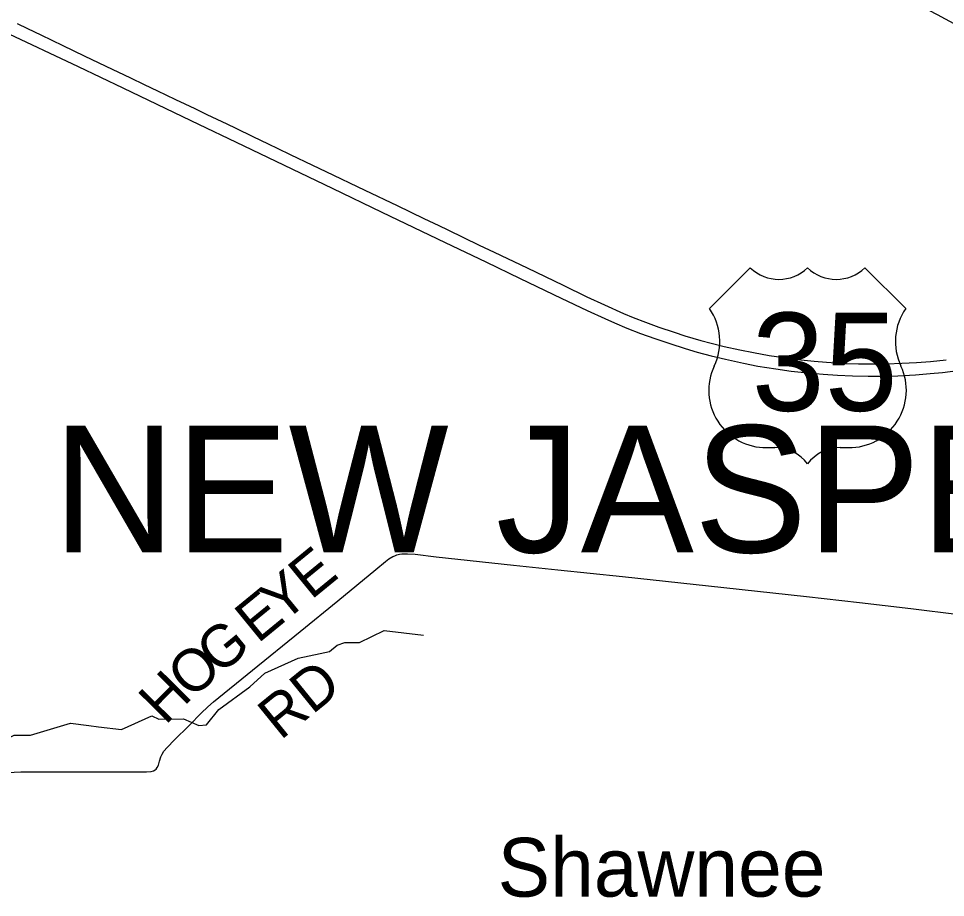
# Model space of a CAD drawing. Extents: x -49 to -8.2, y 9.4 to 23.5.
# Drawn here: x -14.098 to -13.475, y 12.618 to 13.208 of the extents above; entities that cross this region are included whole.
import ezdxf

# ---------------------------------------------------------------- set-up
doc = ezdxf.new("R2010")
doc.units = 0
for name, color, linetype in [('GM_X_County_Road', 7, 'Continuous'), ('GM_X_Minor_River', 7, 'Continuous'), ('GM_X_Township_Road', 7, 'Continuous'), ('GM_X_Township_Road_Text', 7, 'Continuous'), ('GM_X_Township_Text', 7, 'Continuous'), ('GM_X_Unincorporated_Text', 7, 'Continuous'), ('GM_X_US_Route', 7, 'Continuous'), ('GM_X_US_Shield', 7, 'Continuous')]:
    doc.layers.add(name, color=color, linetype=linetype)

msp = doc.modelspace()

# ---------------------------------------------------------------- linework, layer by layer
at = {"layer": 'GM_X_County_Road'}
msp.add_lwpolyline([(-13.63175, 13.28943), (-13.61664, 13.28177), (-13.5746, 13.26026), (-13.54598, 13.24527), (-13.4811, 13.2111), (-13.46735, 13.20388), (-13.45686, 13.19845), (-13.43866, 13.18902), (-13.41631, 13.17745), (-13.39999, 13.1691), (-13.34147, 13.1389), (-13.32611, 13.13073), (-13.3076, 13.12099)], dxfattribs=at)
at = {"layer": 'GM_X_Minor_River'}
msp.add_lwpolyline([(-14.11685, 12.72401), (-14.10642, 12.72423), (-14.10087, 12.72699), (-14.08987, 12.7272), (-14.06302, 12.73514), (-14.05072, 12.73362), (-14.04428, 12.73276), (-14.02876, 12.73101), (-14.00852, 12.74019), (-14.00363, 12.73783), (-13.98713, 12.73796), (-13.97677, 12.73363), (-13.97165, 12.73393), (-13.96333, 12.74443), (-13.94262, 12.75949), (-13.93262, 12.76882), (-13.91009, 12.77892), (-13.89526, 12.78192), (-13.88917, 12.78334), (-13.88399, 12.78744), (-13.87884, 12.78926), (-13.86898, 12.7893), (-13.85236, 12.79739), (-13.82586, 12.79433)], dxfattribs=at)
at = {"layer": 'GM_X_Township_Road'}
for points in [[(-13.99768, 12.71926), (-13.99372, 12.7234), (-13.98314, 12.73389), (-13.97532, 12.74189), (-13.97079, 12.74617), (-13.967, 12.74942), (-13.94072, 12.7708), (-13.9089, 12.79666), (-13.88358, 12.81722), (-13.85795, 12.83839), (-13.85152, 12.84382), (-13.84921, 12.84547), (-13.84648, 12.84705), (-13.84514, 12.84765), (-13.84383, 12.84813), (-13.84218, 12.84857), (-13.84041, 12.84887), (-13.83663, 12.84899), (-13.83163, 12.84864), (-13.81741, 12.84697), (-13.76551, 12.8414), (-13.73586, 12.83825), (-13.69229, 12.83358), (-13.62434, 12.82622), (-13.56873, 12.82021), (-13.53321, 12.81629), (-13.49866, 12.81216), (-13.46629, 12.80808)], [(-14.11852, 12.70134), (-14.09649, 12.70237), (-14.08145, 12.70239), (-14.06325, 12.70241), (-14.03839, 12.70252), (-14.0241, 12.70246), (-14.012, 12.70246), (-14.00896, 12.70272), (-14.00724, 12.70317), (-14.00625, 12.70373), (-14.00561, 12.70426), (-14.00475, 12.70539), (-14.00399, 12.70699), (-14.00319, 12.70962), (-14.00232, 12.71264), (-14.00152, 12.71441), (-14.00027, 12.71625), (-13.99803, 12.7189), (-13.99768, 12.71926)]]:
    msp.add_lwpolyline(points, dxfattribs=at)
at = {"layer": 'GM_X_US_Route'}
for points in [[(-14.09895, 13.20506), (-14.09192, 13.20174), (-14.08295, 13.19747), (-14.06809, 13.1904), (-14.05381, 13.18353), (-14.03925, 13.17653), (-14.02275, 13.16856), (-14.01347, 13.16418), (-14.0045, 13.15992), (-13.99891, 13.1572), (-13.99244, 13.15417), (-13.9863, 13.15117), (-13.97956, 13.14799), (-13.97144, 13.14407), (-13.96469, 13.14092), (-13.95799, 13.13766), (-13.9521, 13.13486), (-13.94064, 13.12929), (-13.9303, 13.12427), (-13.92383, 13.12123), (-13.91547, 13.11713), (-13.90061, 13.11001), (-13.89165, 13.10573), (-13.8653, 13.09312), (-13.84368, 13.08287), (-13.82577, 13.07426), (-13.81569, 13.06941), (-13.80953, 13.06644), (-13.78856, 13.05629), (-13.77848, 13.05144), (-13.75629, 13.04095), (-13.73223, 13.02934), (-13.71628, 13.02163), (-13.70446, 13.01608), (-13.69167, 13.01041), (-13.68505, 13.00769), (-13.67693, 13.00454), (-13.66787, 13.00124), (-13.65758, 12.99771), (-13.65047, 12.99543), (-13.63973, 12.99225), (-13.63282, 12.99042), (-13.62406, 12.98824), (-13.61343, 12.9859), (-13.60429, 12.98406), (-13.59388, 12.98219), (-13.58404, 12.98068), (-13.57479, 12.97947), (-13.56365, 12.9783), (-13.55529, 12.97759), (-13.54255, 12.97685), (-13.53385, 12.97655), (-13.52483, 12.97646), (-13.51488, 12.97659), (-13.50462, 12.97694), (-13.49499, 12.97748), (-13.48538, 12.97821), (-13.47486, 12.9793)], [(-14.10818, 13.19997), (-14.05788, 13.17628), (-14.0279, 13.16191), (-13.98225, 13.13999), (-13.94665, 13.12297), (-13.88729, 13.09444), (-13.85394, 13.07847), (-13.81136, 13.05805), (-13.78421, 13.04497), (-13.76098, 13.03379), (-13.73348, 13.02071), (-13.7161, 13.0124), (-13.70427, 13.00692), (-13.69774, 13.00404), (-13.68943, 13.0006), (-13.68017, 12.99701), (-13.67055, 12.9935), (-13.66055, 12.9901), (-13.6502, 12.98682), (-13.64216, 12.98444), (-13.63288, 12.98193), (-13.62323, 12.97956), (-13.6111, 12.97693), (-13.60135, 12.97507), (-13.5894, 12.9731), (-13.57895, 12.9717), (-13.56784, 12.97047), (-13.55764, 12.96954), (-13.54804, 12.96889), (-13.53781, 12.96842), (-13.52726, 12.9682), (-13.51795, 12.96825), (-13.50741, 12.96856), (-13.49563, 12.96917), (-13.48573, 12.96994), (-13.47739, 12.9708), (-13.46538, 12.97227)]]:
    msp.add_lwpolyline(points, dxfattribs=at)
at = {"layer": 'GM_X_US_Shield'}
for p, q in [((-13.60649, 13.04111), (-13.63395, 13.01365)), ((-13.50212, 13.01365), (-13.52958, 13.04111)), ((-13.5955, 12.92026), (-13.59001, 12.92026)), ((-13.54606, 12.92026), (-13.54057, 12.92026))]:
    msp.add_line(p, q, dxfattribs=at)
for centre, radius, start, end in [((-13.58726, 13.06073), 0.02747, 225.573, 314.427), ((-13.54881, 13.06073), 0.02747, 225.573, 314.427), ((-13.66545, 12.99159), 0.03845, 334.54712, 35.00093), ((-13.47062, 12.99159), 0.03845, 144.99907, 205.45288), ((-13.59593, 12.95871), 0.03845, 154.83192, 270.63826), ((-13.54014, 12.95871), 0.03845, 269.36174, 25.16808), ((-13.59001, 12.8928), 0.02747, 36.8699, 90), ((-13.54606, 12.8928), 0.02747, 90, 143.1301)]:
    msp.add_arc(centre, radius, start, end, dxfattribs=at)

# ---------------------------------------------------------------- texts
at = {"layer": 'GM_X_Township_Road_Text'}
for s, height, rotation, p in [('E', 0.02841, 39.29031, (-13.90149, 12.81752)), ('Y', 0.02841, 39.29057, (-13.92084, 12.80169)), ('E', 0.02841, 39.28428, (-13.93729, 12.78823)), ('G', 0.02841, 39.3135, (-13.9634, 12.76685)), ('O', 0.02841, 40.58075, (-13.98226, 12.75069)), ('RD', 0.028409, 39.04656, (-13.92206, 12.72322)), ('H', 0.02841, 45.37865, (-13.99936, 12.73333))]:
    msp.add_text(s, height=height, rotation=rotation, dxfattribs=at).set_placement(p)
at = {"layer": 'GM_X_Township_Text'}
msp.add_text('NEW JASPER', height=0.085227, rotation=0.00001, dxfattribs=at).set_placement((-14.07492, 12.84986))
at = {"layer": 'GM_X_Unincorporated_Text'}
msp.add_text('Shawnee', height=0.039489, rotation=0.00001, dxfattribs=at).set_placement((-13.77616, 12.61863))
at = {"layer": 'GM_X_US_Shield'}
msp.add_text('35', height=0.065918, dxfattribs=at).set_placement((-13.60556, 12.94498))

doc.saveas('drawing.dxf')
